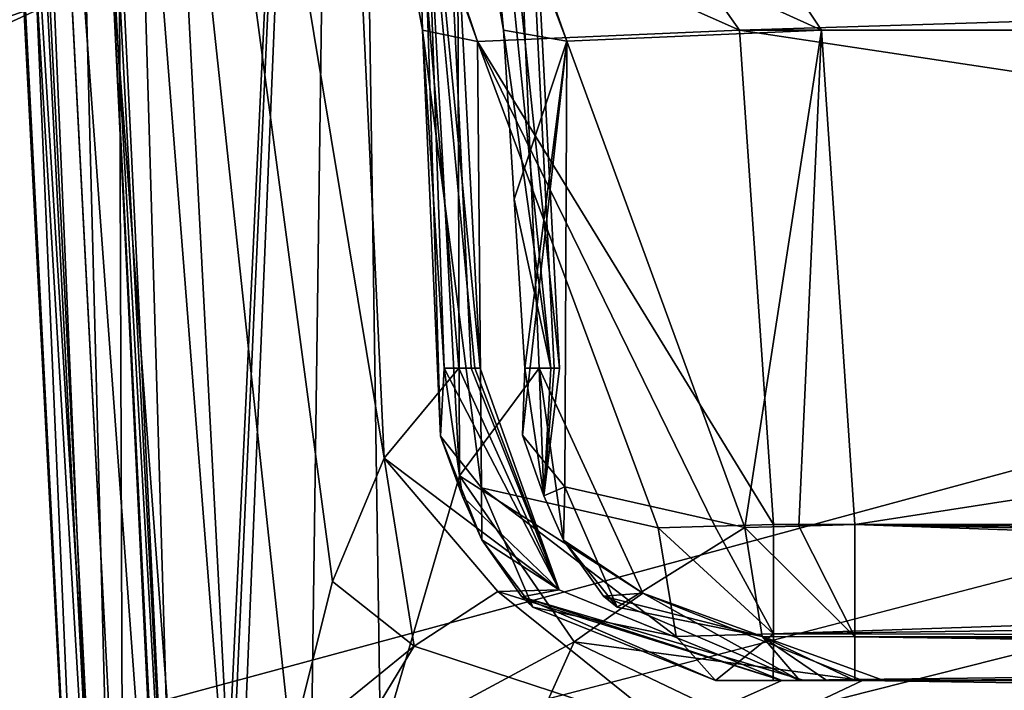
# Model space of a CAD drawing. Header units: inches. Extents: x -10 to 10, y -2.3 to 4.3.
# Tile 256 of 656: x -6.887 to -6.708, y -1.107 to -0.985. Entities that reach past the tile are written whole.
import ezdxf

# ---------------------------------------------------------------- set-up
doc = ezdxf.new("R2010")
doc.units = ezdxf.units.IN
doc.header["$LTSCALE"] = 65.185185
doc.header["$MEASUREMENT"] = 0
for name, color, linetype in [('1738', 7, 'CONTINUOUS'), ('1741', 7, 'CONTINUOUS'), ('196', 7, 'CONTINUOUS'), ('4306', 7, 'CONTINUOUS'), ('432', 7, 'CONTINUOUS'), ('4337', 7, 'CONTINUOUS'), ('4341', 7, 'CONTINUOUS'), ('4342', 7, 'CONTINUOUS'), ('4343', 7, 'CONTINUOUS'), ('4344', 7, 'CONTINUOUS'), ('4345', 7, 'CONTINUOUS'), ('4346', 7, 'CONTINUOUS'), ('4347', 7, 'CONTINUOUS'), ('4348', 7, 'CONTINUOUS'), ('4354', 7, 'CONTINUOUS'), ('4355', 7, 'CONTINUOUS'), ('4417', 7, 'CONTINUOUS'), ('4418', 7, 'CONTINUOUS'), ('4419', 7, 'CONTINUOUS'), ('4420', 7, 'CONTINUOUS'), ('4435', 7, 'CONTINUOUS'), ('4438', 7, 'CONTINUOUS'), ('4444', 7, 'CONTINUOUS'), ('4458', 7, 'CONTINUOUS'), ('4459', 7, 'CONTINUOUS'), ('5026', 7, 'CONTINUOUS'), ('6673', 7, 'CONTINUOUS'), ('6674', 7, 'CONTINUOUS'), ('6675', 7, 'CONTINUOUS'), ('6676', 7, 'CONTINUOUS'), ('6679', 7, 'CONTINUOUS'), ('6680', 7, 'CONTINUOUS'), ('6681', 7, 'CONTINUOUS'), ('6705', 7, 'CONTINUOUS'), ('8585', 7, 'CONTINUOUS'), ('8594', 7, 'CONTINUOUS')]:
    doc.layers.add(name, color=color, linetype=linetype)

msp = doc.modelspace()

# ---------------------------------------------------------------- linework, layer by layer
at = {"layer": '1738', "linetype": 'Continuous'}
for points in [[(-6.90356, -0.64967, -3.78317), (-6.85514, -1.57343, -4.39629), (-6.90416, -0.6382, -4.4453), (-6.90356, -0.64967, -3.78317)], [(-6.86172, -1.44788, -4.17846), (-6.85514, -1.57343, -4.39629), (-6.90356, -0.64967, -3.78317), (-6.86172, -1.44788, -4.17846)], [(-6.86302, -1.42314, -4.11653), (-6.86172, -1.44788, -4.17846), (-6.90356, -0.64967, -3.78317), (-6.86302, -1.42314, -4.11653)], [(-6.9021, -0.67738, -3.79138), (-6.86302, -1.42314, -4.11653), (-6.90356, -0.64967, -3.78317), (-6.9021, -0.67738, -3.79138)], [(-6.86302, -1.42314, -3.87629), (-6.86302, -1.42314, -4.11653), (-6.9021, -0.67738, -3.79138), (-6.86302, -1.42314, -3.87629)], [(-6.8722, -1.24804, -3.80555), (-6.86302, -1.42314, -3.87629), (-6.9021, -0.67738, -3.79138), (-6.8722, -1.24804, -3.80555)]]:
    msp.add_3dface(points, dxfattribs=at)
at = {"layer": '1741', "linetype": 'Continuous'}
for points in [[(-6.90416, -0.6382, -4.4453), (-6.85514, -1.57343, -4.39629), (-6.84643, -1.57279, -4.41749), (-6.90416, -0.6382, -4.4453)], [(-6.90416, -0.6382, -4.4453), (-6.84643, -1.57279, -4.41749), (-6.89533, -0.63882, -4.46648), (-6.90416, -0.6382, -4.4453)], [(-6.89533, -0.63882, -4.46648), (-6.82519, -1.57343, -4.42625), (-6.8742, -0.63817, -4.47526), (-6.89533, -0.63882, -4.46648)], [(-6.84643, -1.57279, -4.41749), (-6.82519, -1.57343, -4.42625), (-6.89533, -0.63882, -4.46648), (-6.84643, -1.57279, -4.41749)]]:
    msp.add_3dface(points, dxfattribs=at)
at = {"layer": '196', "linetype": 'Continuous'}
for points in [[(-1.89693, -0.63817, -4.57874), (-8.57837, -1.57343, -4.62775), (-1.93761, -0.62096, -4.57784), (-1.89693, -0.63817, -4.57874)], [(-1.93761, -0.62096, -4.57784), (-8.57837, -1.57343, -4.62775), (-2.10307, -0.63817, -4.57874), (-1.93761, -0.62096, -4.57784)], [(-2.87743, -0.63817, -4.57874), (-8.57837, -1.57343, -4.62775), (-2.91811, -0.62096, -4.57784), (-2.87743, -0.63817, -4.57874)], [(-2.91811, -0.62096, -4.57784), (-8.57837, -1.57343, -4.62775), (-3.12257, -0.63817, -4.57874), (-2.91811, -0.62096, -4.57784)], [(-4.87743, -0.63817, -4.57874), (-8.57837, -1.57343, -4.62775), (-4.91811, -0.62096, -4.57784), (-4.87743, -0.63817, -4.57874)], [(-4.91811, -0.62096, -4.57784), (-8.57837, -1.57343, -4.62775), (-5.12257, -0.63817, -4.57874), (-4.91811, -0.62096, -4.57784)], [(-5.89693, -0.63817, -4.57874), (-8.57837, -1.57343, -4.62775), (-5.93761, -0.62096, -4.57784), (-5.89693, -0.63817, -4.57874)], [(-5.93761, -0.62096, -4.57784), (-8.57837, -1.57343, -4.62775), (-6.10307, -0.63817, -4.57874), (-5.93761, -0.62096, -4.57784)], [(-6.87743, -0.63817, -4.57874), (-8.57837, -1.57343, -4.62775), (-6.91811, -0.62096, -4.57784), (-6.87743, -0.63817, -4.57874)], [(-3.89693, -0.63817, -4.57874), (-8.57837, -1.57343, -4.62775), (-3.93712, -0.62143, -4.57786), (-3.89693, -0.63817, -4.57874)], [(-3.93712, -0.62143, -4.57786), (-8.57837, -1.57343, -4.62775), (-4.10307, -0.63817, -4.57874), (-3.93712, -0.62143, -4.57786)], [(8.57837, -1.57343, -4.62775), (-8.57837, -1.57343, -4.62775), (8.52935, -0.63817, -4.57874), (8.57837, -1.57343, -4.62775)], [(5.89693, -0.63817, -4.57874), (-8.57837, -1.57343, -4.62775), (5.12257, -0.63817, -4.57874), (5.89693, -0.63817, -4.57874)], [(-8.57837, -1.57343, -4.62775), (5.89693, -0.63817, -4.57874), (6.10307, -0.63817, -4.57874), (-8.57837, -1.57343, -4.62775)], [(5.12257, -0.63817, -4.57874), (-8.57837, -1.57343, -4.62775), (4.87743, -0.63817, -4.57874), (5.12257, -0.63817, -4.57874)], [(4.87743, -0.63817, -4.57874), (-8.57837, -1.57343, -4.62775), (4.10307, -0.63817, -4.57874), (4.87743, -0.63817, -4.57874)], [(4.10307, -0.63817, -4.57874), (-8.57837, -1.57343, -4.62775), (3.89693, -0.63817, -4.57874), (4.10307, -0.63817, -4.57874)], [(3.89693, -0.63817, -4.57874), (-8.57837, -1.57343, -4.62775), (3.12257, -0.63817, -4.57874), (3.89693, -0.63817, -4.57874)], [(3.12257, -0.63817, -4.57874), (-8.57837, -1.57343, -4.62775), (2.87743, -0.63817, -4.57874), (3.12257, -0.63817, -4.57874)], [(2.87743, -0.63817, -4.57874), (-8.57837, -1.57343, -4.62775), (2.10307, -0.63817, -4.57874), (2.87743, -0.63817, -4.57874)], [(2.10307, -0.63817, -4.57874), (-8.57837, -1.57343, -4.62775), (1.89693, -0.63817, -4.57874), (2.10307, -0.63817, -4.57874)], [(1.89693, -0.63817, -4.57874), (-8.57837, -1.57343, -4.62775), (-1.89693, -0.63817, -4.57874), (1.89693, -0.63817, -4.57874)], [(-2.10307, -0.63817, -4.57874), (-8.57837, -1.57343, -4.62775), (-2.87743, -0.63817, -4.57874), (-2.10307, -0.63817, -4.57874)], [(-3.12257, -0.63817, -4.57874), (-8.57837, -1.57343, -4.62775), (-3.89693, -0.63817, -4.57874), (-3.12257, -0.63817, -4.57874)], [(-4.10307, -0.63817, -4.57874), (-8.57837, -1.57343, -4.62775), (-4.87743, -0.63817, -4.57874), (-4.10307, -0.63817, -4.57874)], [(-5.12257, -0.63817, -4.57874), (-8.57837, -1.57343, -4.62775), (-5.89693, -0.63817, -4.57874), (-5.12257, -0.63817, -4.57874)], [(-6.10307, -0.63817, -4.57874), (-8.57837, -1.57343, -4.62775), (-6.87743, -0.63817, -4.57874), (-6.10307, -0.63817, -4.57874)], [(8.52935, -0.63817, -4.57874), (-8.57837, -1.57343, -4.62775), (7.12257, -0.63817, -4.57874), (8.52935, -0.63817, -4.57874)], [(7.12257, -0.63817, -4.57874), (-8.57837, -1.57343, -4.62775), (6.87743, -0.63817, -4.57874), (7.12257, -0.63817, -4.57874)], [(6.87743, -0.63817, -4.57874), (-8.57837, -1.57343, -4.62775), (6.10307, -0.63817, -4.57874), (6.87743, -0.63817, -4.57874)]]:
    msp.add_3dface(points, dxfattribs=at)
at = {"layer": '4306', "linetype": 'Continuous'}
for points in [[(-6.8742, -0.63817, -4.47526), (-6.82519, -1.57343, -4.42625), (-6.1063, -0.63817, -4.47526), (-6.8742, -0.63817, -4.47526)], [(-6.1063, -0.63817, -4.47526), (-6.82519, -1.57343, -4.42625), (-6.24865, -0.84229, -4.46456), (-6.1063, -0.63817, -4.47526)], [(-6.82519, -1.57343, -4.42625), (-6.26973, -0.88351, -4.4624), (-6.24865, -0.84229, -4.46456), (-6.82519, -1.57343, -4.42625)], [(-6.82519, -1.57343, -4.42625), (-6.29295, -1.22837, -4.44433), (-6.26973, -0.88351, -4.4624), (-6.82519, -1.57343, -4.42625)]]:
    msp.add_3dface(points, dxfattribs=at)
at = {"layer": '432', "linetype": 'Continuous'}
for points in [[(-8.57837, -1.57343, 4.62775), (8.57837, -1.57343, 4.62775), (-8.52935, -0.63817, 4.57874), (-8.57837, -1.57343, 4.62775)], [(-8.52935, -0.63817, 4.57874), (8.57837, -1.57343, 4.62775), (-7.12257, -0.63817, 4.57874), (-8.52935, -0.63817, 4.57874)], [(-7.12257, -0.63817, 4.57874), (8.57837, -1.57343, 4.62775), (-6.87743, -0.63817, 4.57874), (-7.12257, -0.63817, 4.57874)], [(-6.87743, -0.63817, 4.57874), (8.57837, -1.57343, 4.62775), (-6.10307, -0.63817, 4.57874), (-6.87743, -0.63817, 4.57874)]]:
    msp.add_3dface(points, dxfattribs=at)
at = {"layer": '4337', "linetype": 'Continuous'}
for points in [[(-6.86875, -0.96296, -3.75989), (-6.82776, -0.67738, -3.6846), (-6.85493, -1.24804, -3.76778), (-6.86875, -0.96296, -3.75989)], [(-6.85493, -1.24804, -3.76778), (-6.82776, -0.67738, -3.6846), (-6.85416, -1.2556, -3.76764), (-6.85493, -1.24804, -3.76778)], [(-6.82776, -0.67738, -3.6846), (-6.85197, -1.2611, -3.76609), (-6.85416, -1.2556, -3.76764), (-6.82776, -0.67738, -3.6846)], [(-6.83479, -1.19186, -3.74355), (-6.85197, -1.2611, -3.76609), (-6.82776, -0.67738, -3.6846), (-6.83479, -1.19186, -3.74355)], [(-6.82123, -1.11693, -3.71932), (-6.83479, -1.19186, -3.74355), (-6.82776, -0.67738, -3.6846), (-6.82123, -1.11693, -3.71932)], [(-6.82123, -1.11693, -3.71932), (-6.82776, -0.67738, -3.6846), (-6.80687, -1.06773, -3.68828), (-6.82123, -1.11693, -3.71932)], [(-6.8081, -0.67738, -3.6), (-6.82776, -0.67738, -3.5154), (-6.78867, -1.04814, -3.6), (-6.8081, -0.67738, -3.6)], [(-6.78867, -1.04814, -3.6), (-6.82776, -0.67738, -3.5154), (-6.79025, -1.04814, -3.57427), (-6.78867, -1.04814, -3.6)], [(-6.79025, -1.04814, -3.57427), (-6.82776, -0.67738, -3.5154), (-6.79887, -0.98664, -3.54659), (-6.79025, -1.04814, -3.57427)], [(-6.79887, -0.98664, -3.54659), (-6.82776, -0.67738, -3.5154), (-6.80947, -0.92608, -3.52453), (-6.79887, -0.98664, -3.54659)], [(-6.82776, -0.67738, -3.6846), (-6.8081, -0.67738, -3.6), (-6.80687, -1.06773, -3.68828), (-6.82776, -0.67738, -3.6846)], [(-6.80687, -1.06773, -3.68828), (-6.8081, -0.67738, -3.6), (-6.79238, -1.04814, -3.63941), (-6.80687, -1.06773, -3.68828)], [(-6.79238, -1.04814, -3.63941), (-6.8081, -0.67738, -3.6), (-6.7896, -1.04814, -3.61979), (-6.79238, -1.04814, -3.63941)], [(-6.7896, -1.04814, -3.61979), (-6.8081, -0.67738, -3.6), (-6.78867, -1.04814, -3.6), (-6.7896, -1.04814, -3.61979)], [(-6.7969, -1.01737, -3.54776), (-6.79025, -1.04814, -3.57427), (-6.79887, -0.98664, -3.54659), (-6.7969, -1.01737, -3.54776)], [(-6.79494, -1.04814, -3.54892), (-6.79025, -1.04814, -3.57427), (-6.7969, -1.01737, -3.54776), (-6.79494, -1.04814, -3.54892)]]:
    msp.add_3dface(points, dxfattribs=at)
at = {"layer": '4341', "linetype": 'Continuous'}
for points in [[(-6.79887, -0.98664, -3.54659), (-6.80947, -0.92608, -3.52453), (-6.78734, -0.98864, -3.4935), (-6.79887, -0.98664, -3.54659)], [(-6.80947, -0.92608, -3.52453), (-6.79784, -0.96089, -3.48775), (-6.78734, -0.98864, -3.4935), (-6.80947, -0.92608, -3.52453)], [(-6.79784, -0.96089, -3.48775), (-6.75377, -0.96737, -3.46215), (-6.74096, -0.98664, -3.4713), (-6.79784, -0.96089, -3.48775)], [(-6.78734, -0.98864, -3.4935), (-6.79784, -0.96089, -3.48775), (-6.74096, -0.98664, -3.4713), (-6.78734, -0.98864, -3.4935)]]:
    msp.add_3dface(points, dxfattribs=at)
at = {"layer": '4342', "linetype": 'Continuous'}
for points in [[(-6.7969, -1.01737, -3.54776), (-6.79887, -0.98664, -3.54659), (-6.78734, -0.98864, -3.4935), (-6.7969, -1.01737, -3.54776)], [(-6.78734, -0.98864, -3.4935), (-6.74096, -0.98664, -3.4713), (-6.75495, -1.07714, -3.4795), (-6.78734, -0.98864, -3.4935)], [(-6.75495, -1.07714, -3.4795), (-6.74096, -0.98664, -3.4713), (-6.74509, -1.07688, -3.4769), (-6.75495, -1.07714, -3.4795)], [(-6.74509, -1.07688, -3.4769), (-6.74096, -0.98664, -3.4713), (-6.7349, -1.07657, -3.47601), (-6.74509, -1.07688, -3.4769)], [(-6.79494, -1.04814, -3.54892), (-6.7969, -1.01737, -3.54776), (-6.78734, -0.98864, -3.4935), (-6.79494, -1.04814, -3.54892)], [(-6.79494, -1.04814, -3.54892), (-6.78734, -0.98864, -3.4935), (-6.79539, -1.06031, -3.52711), (-6.79494, -1.04814, -3.54892)], [(-6.79539, -1.06031, -3.52711), (-6.78734, -0.98864, -3.4935), (-6.78769, -1.06975, -3.50633), (-6.79539, -1.06031, -3.52711)], [(-6.78769, -1.06975, -3.50633), (-6.78734, -0.98864, -3.4935), (-6.75495, -1.07714, -3.4795), (-6.78769, -1.06975, -3.50633)]]:
    msp.add_3dface(points, dxfattribs=at)
at = {"layer": '4343', "linetype": 'Continuous'}
for points in [[(-6.79494, -1.04814, -3.54892), (-6.79539, -1.06031, -3.52711), (-6.79153, -1.07139, -3.53847), (-6.79494, -1.04814, -3.54892)], [(-6.79539, -1.06031, -3.52711), (-6.78769, -1.06975, -3.50633), (-6.79153, -1.07139, -3.53847), (-6.79539, -1.06031, -3.52711)], [(-6.78769, -1.06975, -3.50633), (-6.78792, -1.07943, -3.53401), (-6.79153, -1.07139, -3.53847), (-6.78769, -1.06975, -3.50633)], [(-6.78769, -1.06975, -3.50633), (-6.77819, -1.09164, -3.50824), (-6.78792, -1.07943, -3.53401), (-6.78769, -1.06975, -3.50633)], [(-6.78769, -1.06975, -3.50633), (-6.75495, -1.07714, -3.4795), (-6.77819, -1.09164, -3.50824), (-6.78769, -1.06975, -3.50633)], [(-6.75495, -1.07714, -3.4795), (-6.75179, -1.09696, -3.48843), (-6.77819, -1.09164, -3.50824), (-6.75495, -1.07714, -3.4795)], [(-6.78792, -1.07943, -3.53401), (-6.77819, -1.09164, -3.50824), (-6.78062, -1.08963, -3.52723), (-6.78792, -1.07943, -3.53401)], [(-6.75179, -1.09696, -3.48843), (-6.74494, -1.105, -3.5077), (-6.78062, -1.08963, -3.52723), (-6.75179, -1.09696, -3.48843)], [(-6.77819, -1.09164, -3.50824), (-6.75179, -1.09696, -3.48843), (-6.78062, -1.08963, -3.52723), (-6.77819, -1.09164, -3.50824)]]:
    msp.add_3dface(points, dxfattribs=at)
at = {"layer": '4344', "linetype": 'Continuous'}
for points in [[(-6.74509, -1.07688, -3.4769), (-6.7349, -1.07657, -3.47601), (-6.7349, -1.09705, -3.48562), (-6.74509, -1.07688, -3.4769)], [(-6.75495, -1.07714, -3.4795), (-6.74509, -1.07688, -3.4769), (-6.7349, -1.09705, -3.48562), (-6.75495, -1.07714, -3.4795)], [(-6.75179, -1.09696, -3.48843), (-6.75495, -1.07714, -3.4795), (-6.7349, -1.09705, -3.48562), (-6.75179, -1.09696, -3.48843)], [(-6.74494, -1.105, -3.5077), (-6.75179, -1.09696, -3.48843), (-6.74001, -1.105, -3.50641), (-6.74494, -1.105, -3.5077)], [(-6.73493, -1.105, -3.50597), (-6.75179, -1.09696, -3.48843), (-6.7349, -1.09705, -3.48562), (-6.73493, -1.105, -3.50597)], [(-6.75179, -1.09696, -3.48843), (-6.73493, -1.105, -3.50597), (-6.74001, -1.105, -3.50641), (-6.75179, -1.09696, -3.48843)]]:
    msp.add_3dface(points, dxfattribs=at)
at = {"layer": '4345', "linetype": 'Continuous'}
for points in [[(-6.73493, -1.105, -3.50597), (-6.74494, -1.105, -3.5077), (-6.74001, -1.105, -3.50641), (-6.73493, -1.105, -3.50597)], [(-6.74494, -1.105, -3.5077), (-6.73493, -1.105, -3.50597), (-6.72963, -1.105, -3.57837), (-6.74494, -1.105, -3.5077)], [(-6.72963, -1.105, -3.57837), (-6.73493, -1.105, -3.50597), (-6.15819, -1.105, -3.50599), (-6.72963, -1.105, -3.57837)], [(-6.73352, -1.105, -3.65059), (-6.72963, -1.105, -3.57837), (-6.15819, -1.105, -3.50599), (-6.73352, -1.105, -3.65059)], [(-6.15774, -1.105, -3.65059), (-6.73352, -1.105, -3.65059), (-6.15819, -1.105, -3.50599), (-6.15774, -1.105, -3.65059)]]:
    msp.add_3dface(points, dxfattribs=at)
at = {"layer": '4346', "linetype": 'Continuous'}
for points in [[(-6.79025, -1.04814, -3.57427), (-6.79494, -1.04814, -3.54892), (-6.79153, -1.07139, -3.53847), (-6.79025, -1.04814, -3.57427)], [(-6.79238, -1.04814, -3.63941), (-6.7896, -1.04814, -3.61979), (-6.79153, -1.07139, -3.53847), (-6.79238, -1.04814, -3.63941)], [(-6.78792, -1.07943, -3.53401), (-6.79238, -1.04814, -3.63941), (-6.79153, -1.07139, -3.53847), (-6.78792, -1.07943, -3.53401)], [(-6.79238, -1.04814, -3.63941), (-6.78792, -1.07943, -3.53401), (-6.77348, -1.08911, -3.643), (-6.79238, -1.04814, -3.63941)], [(-6.7896, -1.04814, -3.61979), (-6.78867, -1.04814, -3.6), (-6.79153, -1.07139, -3.53847), (-6.7896, -1.04814, -3.61979)], [(-6.78867, -1.04814, -3.6), (-6.79025, -1.04814, -3.57427), (-6.79153, -1.07139, -3.53847), (-6.78867, -1.04814, -3.6)], [(-6.78792, -1.07943, -3.53401), (-6.78062, -1.08963, -3.52723), (-6.77348, -1.08911, -3.643), (-6.78792, -1.07943, -3.53401)], [(-6.78062, -1.08963, -3.52723), (-6.74494, -1.105, -3.5077), (-6.77348, -1.08911, -3.643), (-6.78062, -1.08963, -3.52723)], [(-6.74494, -1.105, -3.5077), (-6.72963, -1.105, -3.57837), (-6.77348, -1.08911, -3.643), (-6.74494, -1.105, -3.5077)], [(-6.72963, -1.105, -3.57837), (-6.73352, -1.105, -3.65059), (-6.77348, -1.08911, -3.643), (-6.72963, -1.105, -3.57837)]]:
    msp.add_3dface(points, dxfattribs=at)
at = {"layer": '4347', "linetype": 'Continuous'}
for points in [[(-6.80687, -1.06773, -3.68828), (-6.79238, -1.04814, -3.63941), (-6.77348, -1.08911, -3.643), (-6.80687, -1.06773, -3.68828)], [(-6.82123, -1.11693, -3.71932), (-6.80687, -1.06773, -3.68828), (-6.78597, -1.09791, -3.67633), (-6.82123, -1.11693, -3.71932)], [(-6.80687, -1.06773, -3.68828), (-6.77348, -1.08911, -3.643), (-6.78597, -1.09791, -3.67633), (-6.80687, -1.06773, -3.68828)], [(-6.77348, -1.08911, -3.643), (-6.73352, -1.105, -3.65059), (-6.78597, -1.09791, -3.67633), (-6.77348, -1.08911, -3.643)], [(-6.79967, -1.12849, -3.70174), (-6.82123, -1.11693, -3.71932), (-6.78597, -1.09791, -3.67633), (-6.79967, -1.12849, -3.70174)], [(-6.79967, -1.12849, -3.70174), (-6.78597, -1.09791, -3.67633), (-6.75253, -1.11393, -3.6791), (-6.79967, -1.12849, -3.70174)], [(-6.78597, -1.09791, -3.67633), (-6.73352, -1.105, -3.65059), (-6.75253, -1.11393, -3.6791), (-6.78597, -1.09791, -3.67633)]]:
    msp.add_3dface(points, dxfattribs=at)
at = {"layer": '4348', "linetype": 'Continuous'}
for points in [[(-6.75253, -1.11393, -3.6791), (-6.73352, -1.105, -3.65059), (-6.15873, -1.11356, -3.67856), (-6.75253, -1.11393, -3.6791)], [(-6.73352, -1.105, -3.65059), (-6.15774, -1.105, -3.65059), (-6.15873, -1.11356, -3.67856), (-6.73352, -1.105, -3.65059)]]:
    msp.add_3dface(points, dxfattribs=at)
at = {"layer": '4354', "linetype": 'Continuous'}
for points in [[(-6.7349, -1.09705, -3.48562), (-6.7349, -1.07657, -3.47601), (-6.15848, -1.09676, -3.48532), (-6.7349, -1.09705, -3.48562)], [(-6.7349, -1.07657, -3.47601), (-6.15899, -1.08867, -3.47926), (-6.15848, -1.09676, -3.48532), (-6.7349, -1.07657, -3.47601)], [(-6.15899, -1.08867, -3.47926), (-6.7349, -1.07657, -3.47601), (-6.15923, -1.08278, -3.47699), (-6.15899, -1.08867, -3.47926)], [(-6.7349, -1.07657, -3.47601), (-6.15923, -1.07657, -3.47601), (-6.15923, -1.08278, -3.47699), (-6.7349, -1.07657, -3.47601)], [(-6.73493, -1.105, -3.50597), (-6.7349, -1.09705, -3.48562), (-6.15819, -1.105, -3.50599), (-6.73493, -1.105, -3.50597)], [(-6.7349, -1.09705, -3.48562), (-6.15848, -1.09676, -3.48532), (-6.1583, -1.10047, -3.49011), (-6.7349, -1.09705, -3.48562)], [(-6.15819, -1.105, -3.50599), (-6.7349, -1.09705, -3.48562), (-6.1583, -1.10047, -3.49011), (-6.15819, -1.105, -3.50599)]]:
    msp.add_3dface(points, dxfattribs=at)
at = {"layer": '4355', "linetype": 'Continuous'}
for points in [[(-6.7349, -1.07657, -3.47601), (-6.74096, -0.98664, -3.4713), (-6.15452, -0.98664, -3.4713), (-6.7349, -1.07657, -3.47601)], [(-6.15923, -1.07657, -3.47601), (-6.7349, -1.07657, -3.47601), (-6.15452, -0.98664, -3.4713), (-6.15923, -1.07657, -3.47601)]]:
    msp.add_3dface(points, dxfattribs=at)
at = {"layer": '4417', "linetype": 'Continuous'}
for points in [[(-6.7559, -0.98664, 3.4713), (-6.15144, -0.96792, 3.46274), (-6.76955, -0.96725, 3.46202), (-6.7559, -0.98664, 3.4713)], [(-6.15452, -0.98664, 3.4713), (-6.15144, -0.96792, 3.46274), (-6.7559, -0.98664, 3.4713), (-6.15452, -0.98664, 3.4713)]]:
    msp.add_3dface(points, dxfattribs=at)
at = {"layer": '4418', "linetype": 'Continuous'}
for points in [[(-6.81357, -0.98664, 3.54747), (-6.80355, -0.98869, 3.49513), (-6.82466, -0.92574, 3.52553), (-6.81357, -0.98664, 3.54747)], [(-6.82466, -0.92574, 3.52553), (-6.80355, -0.98869, 3.49513), (-6.81351, -0.96107, 3.4885), (-6.82466, -0.92574, 3.52553)], [(-6.7559, -0.98664, 3.4713), (-6.76955, -0.96725, 3.46202), (-6.81351, -0.96107, 3.4885), (-6.7559, -0.98664, 3.4713)], [(-6.80355, -0.98869, 3.49513), (-6.7559, -0.98664, 3.4713), (-6.81351, -0.96107, 3.4885), (-6.80355, -0.98869, 3.49513)]]:
    msp.add_3dface(points, dxfattribs=at)
at = {"layer": '4419', "linetype": 'Continuous'}
for points in [[(-6.80355, -0.98869, 3.49513), (-6.81357, -0.98664, 3.54747), (-6.80286, -1.06994, 3.50693), (-6.80355, -0.98869, 3.49513)], [(-6.80286, -1.06994, 3.50693), (-6.81357, -0.98664, 3.54747), (-6.81028, -1.06052, 3.52734), (-6.80286, -1.06994, 3.50693)], [(-6.81028, -1.06052, 3.52734), (-6.81357, -0.98664, 3.54747), (-6.81158, -1.01741, 3.5486), (-6.81028, -1.06052, 3.52734)], [(-6.7559, -0.98664, 3.4713), (-6.80355, -0.98869, 3.49513), (-6.74975, -1.07657, 3.47601), (-6.7559, -0.98664, 3.4713)], [(-6.74975, -1.07657, 3.47601), (-6.80355, -0.98869, 3.49513), (-6.76042, -1.0769, 3.47699), (-6.74975, -1.07657, 3.47601)], [(-6.76042, -1.0769, 3.47699), (-6.80355, -0.98869, 3.49513), (-6.77073, -1.07718, 3.47984), (-6.76042, -1.0769, 3.47699)], [(-6.77073, -1.07718, 3.47984), (-6.80355, -0.98869, 3.49513), (-6.80286, -1.06994, 3.50693), (-6.77073, -1.07718, 3.47984)], [(-6.80961, -1.04814, 3.54974), (-6.81028, -1.06052, 3.52734), (-6.81158, -1.01741, 3.5486), (-6.80961, -1.04814, 3.54974)]]:
    msp.add_3dface(points, dxfattribs=at)
at = {"layer": '4420', "linetype": 'Continuous'}
for points in [[(-6.15452, -0.98664, 3.4713), (-6.7559, -0.98664, 3.4713), (-6.15923, -1.07657, 3.47601), (-6.15452, -0.98664, 3.4713)], [(-6.7559, -0.98664, 3.4713), (-6.74975, -1.07657, 3.47601), (-6.15923, -1.07657, 3.47601), (-6.7559, -0.98664, 3.4713)]]:
    msp.add_3dface(points, dxfattribs=at)
at = {"layer": '4435', "linetype": 'Continuous'}
for points in [[(-6.31449, -1.57343, 4.42625), (-6.82519, -1.57343, 4.42625), (-6.8742, -0.63817, 4.47526), (-6.31449, -1.57343, 4.42625)], [(-6.29298, -1.22838, 4.44433), (-6.31449, -1.57343, 4.42625), (-6.8742, -0.63817, 4.47526), (-6.29298, -1.22838, 4.44433)], [(-6.2697, -0.88341, 4.46241), (-6.29298, -1.22838, 4.44433), (-6.8742, -0.63817, 4.47526), (-6.2697, -0.88341, 4.46241)]]:
    msp.add_3dface(points, dxfattribs=at)
at = {"layer": '4438', "linetype": 'Continuous'}
for points in [[(-6.89537, -0.63882, 4.46644), (-6.85514, -1.57343, 4.39629), (-6.90416, -0.6382, 4.4453), (-6.89537, -0.63882, 4.46644)], [(-6.8742, -0.63817, 4.47526), (-6.84639, -1.57279, 4.41753), (-6.89537, -0.63882, 4.46644), (-6.8742, -0.63817, 4.47526)], [(-6.84639, -1.57279, 4.41753), (-6.85514, -1.57343, 4.39629), (-6.89537, -0.63882, 4.46644), (-6.84639, -1.57279, 4.41753)], [(-6.8742, -0.63817, 4.47526), (-6.82519, -1.57343, 4.42625), (-6.84639, -1.57279, 4.41753), (-6.8742, -0.63817, 4.47526)]]:
    msp.add_3dface(points, dxfattribs=at)
at = {"layer": '4444', "linetype": 'Continuous'}
for points in [[(-6.919, -0.355, 4.53392), (-6.90416, -0.6382, 4.4453), (-6.86172, -1.44788, 4.17846), (-6.919, -0.355, 4.53392)], [(-6.9021, -0.67738, 3.77281), (-6.919, -0.355, 4.53392), (-6.87487, -1.19701, 3.78493), (-6.9021, -0.67738, 3.77281)], [(-6.87487, -1.19701, 3.78493), (-6.919, -0.355, 4.53392), (-6.86302, -1.42314, 3.87629), (-6.87487, -1.19701, 3.78493)], [(-6.86302, -1.42314, 3.87629), (-6.919, -0.355, 4.53392), (-6.86302, -1.42314, 4.11653), (-6.86302, -1.42314, 3.87629)], [(-6.86302, -1.42314, 4.11653), (-6.919, -0.355, 4.53392), (-6.86172, -1.44788, 4.17846), (-6.86302, -1.42314, 4.11653)], [(-6.90416, -0.6382, 4.4453), (-6.85514, -1.57343, 4.39629), (-6.85514, -1.57343, 4.20977), (-6.90416, -0.6382, 4.4453)], [(-6.90416, -0.6382, 4.4453), (-6.85514, -1.57343, 4.20977), (-6.85855, -1.50847, 4.20637), (-6.90416, -0.6382, 4.4453)], [(-6.86172, -1.44788, 4.17846), (-6.90416, -0.6382, 4.4453), (-6.85855, -1.50847, 4.20637), (-6.86172, -1.44788, 4.17846)]]:
    msp.add_3dface(points, dxfattribs=at)
at = {"layer": '4458', "linetype": 'Continuous'}
for points in [[(-6.9021, -0.67738, 3.77281), (-6.87487, -1.19701, 3.78493), (-6.90184, -0.67749, 3.76774), (-6.9021, -0.67738, 3.77281)], [(-6.87487, -1.19701, 3.78493), (-6.87079, -1.19724, 3.7652), (-6.90184, -0.67749, 3.76774), (-6.87487, -1.19701, 3.78493)], [(-6.90184, -0.67749, 3.76774), (-6.87079, -1.19724, 3.7652), (-6.89751, -0.67765, 3.75193), (-6.90184, -0.67749, 3.76774)], [(-6.87079, -1.19724, 3.7652), (-6.85927, -1.197, 3.74867), (-6.89751, -0.67765, 3.75193), (-6.87079, -1.19724, 3.7652)], [(-6.89751, -0.67765, 3.75193), (-6.85927, -1.197, 3.74867), (-6.8719, -0.93738, 3.74182), (-6.89751, -0.67765, 3.75193)]]:
    msp.add_3dface(points, dxfattribs=at)
at = {"layer": '4459', "linetype": 'Continuous'}
for points in [[(-6.8566, -1.20929, 3.747), (-6.88463, -0.67738, 3.73487), (-6.8719, -0.93738, 3.74182), (-6.8566, -1.20929, 3.747)], [(-6.88463, -0.67738, 3.73487), (-6.8566, -1.20929, 3.747), (-6.84639, -1.16484, 3.73276), (-6.88463, -0.67738, 3.73487)], [(-6.83879, -0.67738, 3.67424), (-6.88463, -0.67738, 3.73487), (-6.82057, -1.06454, 3.68318), (-6.83879, -0.67738, 3.67424)], [(-6.82057, -1.06454, 3.68318), (-6.88463, -0.67738, 3.73487), (-6.82998, -1.08694, 3.70331), (-6.82057, -1.06454, 3.68318)], [(-6.82998, -1.08694, 3.70331), (-6.88463, -0.67738, 3.73487), (-6.8375, -1.11693, 3.71748), (-6.82998, -1.08694, 3.70331)], [(-6.8375, -1.11693, 3.71748), (-6.88463, -0.67738, 3.73487), (-6.84639, -1.16484, 3.73276), (-6.8375, -1.11693, 3.71748)], [(-6.82252, -0.67738, 3.6), (-6.83879, -0.67738, 3.67424), (-6.80309, -1.04814, 3.6), (-6.82252, -0.67738, 3.6)], [(-6.80309, -1.04814, 3.6), (-6.83879, -0.67738, 3.67424), (-6.80405, -1.04814, 3.61949), (-6.80309, -1.04814, 3.6)], [(-6.80405, -1.04814, 3.61949), (-6.83879, -0.67738, 3.67424), (-6.80694, -1.04814, 3.63879), (-6.80405, -1.04814, 3.61949)], [(-6.80694, -1.04814, 3.63879), (-6.83879, -0.67738, 3.67424), (-6.82057, -1.06454, 3.68318), (-6.80694, -1.04814, 3.63879)], [(-6.81357, -0.98664, 3.54747), (-6.82466, -0.92574, 3.52553), (-6.82252, -0.67738, 3.6), (-6.81357, -0.98664, 3.54747)], [(-6.81158, -1.01741, 3.5486), (-6.81357, -0.98664, 3.54747), (-6.82252, -0.67738, 3.6), (-6.81158, -1.01741, 3.5486)], [(-6.80961, -1.04814, 3.54974), (-6.81158, -1.01741, 3.5486), (-6.82252, -0.67738, 3.6), (-6.80961, -1.04814, 3.54974)], [(-6.80961, -1.04814, 3.54974), (-6.82252, -0.67738, 3.6), (-6.80472, -1.04814, 3.57466), (-6.80961, -1.04814, 3.54974)], [(-6.80472, -1.04814, 3.57466), (-6.82252, -0.67738, 3.6), (-6.80309, -1.04814, 3.6), (-6.80472, -1.04814, 3.57466)], [(-6.85927, -1.197, 3.74867), (-6.85857, -1.20412, 3.74852), (-6.8719, -0.93738, 3.74182), (-6.85927, -1.197, 3.74867)], [(-6.85857, -1.20412, 3.74852), (-6.8566, -1.20929, 3.747), (-6.8719, -0.93738, 3.74182), (-6.85857, -1.20412, 3.74852)]]:
    msp.add_3dface(points, dxfattribs=at)
at = {"layer": '5026', "linetype": 'Continuous'}
for points in [[(-6.74096, -0.98664, -3.4713), (-6.75377, -0.96737, -3.46215), (-6.15452, -0.98664, -3.4713), (-6.74096, -0.98664, -3.4713)], [(-6.15452, -0.98664, -3.4713), (-6.75377, -0.96737, -3.46215), (-6.15145, -0.96797, -3.46279), (-6.15452, -0.98664, -3.4713)]]:
    msp.add_3dface(points, dxfattribs=at)
at = {"layer": '6673', "linetype": 'Continuous'}
for points in [[(-6.80961, -1.04814, 3.54974), (-6.80472, -1.04814, 3.57466), (-6.78874, -1.08848, 3.64244), (-6.80961, -1.04814, 3.54974)], [(-6.80961, -1.04814, 3.54974), (-6.78874, -1.08848, 3.64244), (-6.80629, -1.0715, 3.53929), (-6.80961, -1.04814, 3.54974)], [(-6.80405, -1.04814, 3.61949), (-6.80694, -1.04814, 3.63879), (-6.78874, -1.08848, 3.64244), (-6.80405, -1.04814, 3.61949)], [(-6.80472, -1.04814, 3.57466), (-6.80309, -1.04814, 3.6), (-6.78874, -1.08848, 3.64244), (-6.80472, -1.04814, 3.57466)], [(-6.80309, -1.04814, 3.6), (-6.80405, -1.04814, 3.61949), (-6.78874, -1.08848, 3.64244), (-6.80309, -1.04814, 3.6)], [(-6.80629, -1.0715, 3.53929), (-6.78874, -1.08848, 3.64244), (-6.80281, -1.07938, 3.5349), (-6.80629, -1.0715, 3.53929)], [(-6.80281, -1.07938, 3.5349), (-6.78874, -1.08848, 3.64244), (-6.79548, -1.08974, 3.52791), (-6.80281, -1.07938, 3.5349)], [(-6.78874, -1.08848, 3.64244), (-6.7482, -1.105, 3.65059), (-6.79548, -1.08974, 3.52791), (-6.78874, -1.08848, 3.64244)], [(-6.79548, -1.08974, 3.52791), (-6.7482, -1.105, 3.65059), (-6.74409, -1.105, 3.57837), (-6.79548, -1.08974, 3.52791)], [(-6.76026, -1.105, 3.50787), (-6.79548, -1.08974, 3.52791), (-6.74409, -1.105, 3.57837), (-6.76026, -1.105, 3.50787)]]:
    msp.add_3dface(points, dxfattribs=at)
at = {"layer": '6674', "linetype": 'Continuous'}
for points in [[(-6.76026, -1.105, 3.50787), (-6.74409, -1.105, 3.57837), (-6.7551, -1.105, 3.50645), (-6.76026, -1.105, 3.50787)], [(-6.7551, -1.105, 3.50645), (-6.74409, -1.105, 3.57837), (-6.74976, -1.105, 3.50597), (-6.7551, -1.105, 3.50645)], [(-6.15774, -1.105, 3.65059), (-6.15774, -1.105, 3.50597), (-6.74976, -1.105, 3.50597), (-6.15774, -1.105, 3.65059)], [(-6.74409, -1.105, 3.57837), (-6.15774, -1.105, 3.65059), (-6.74976, -1.105, 3.50597), (-6.74409, -1.105, 3.57837)], [(-6.7482, -1.105, 3.65059), (-6.15774, -1.105, 3.65059), (-6.74409, -1.105, 3.57837), (-6.7482, -1.105, 3.65059)]]:
    msp.add_3dface(points, dxfattribs=at)
at = {"layer": '6675', "linetype": 'Continuous'}
for points in [[(-6.15873, -1.11355, 3.67856), (-6.15774, -1.105, 3.65059), (-6.76848, -1.11398, 3.67917), (-6.15873, -1.11355, 3.67856)], [(-6.15774, -1.105, 3.65059), (-6.7482, -1.105, 3.65059), (-6.76848, -1.11398, 3.67917), (-6.15774, -1.105, 3.65059)]]:
    msp.add_3dface(points, dxfattribs=at)
at = {"layer": '6676', "linetype": 'Continuous'}
for points in [[(-6.80694, -1.04814, 3.63879), (-6.82057, -1.06454, 3.68318), (-6.78874, -1.08848, 3.64244), (-6.80694, -1.04814, 3.63879)], [(-6.82057, -1.06454, 3.68318), (-6.82998, -1.08694, 3.70331), (-6.81512, -1.09873, 3.68865), (-6.82057, -1.06454, 3.68318)], [(-6.78874, -1.08848, 3.64244), (-6.82057, -1.06454, 3.68318), (-6.79985, -1.08877, 3.66508), (-6.78874, -1.08848, 3.64244)], [(-6.79985, -1.08877, 3.66508), (-6.82057, -1.06454, 3.68318), (-6.81512, -1.09873, 3.68865), (-6.79985, -1.08877, 3.66508)], [(-6.82998, -1.08694, 3.70331), (-6.8375, -1.11693, 3.71748), (-6.81512, -1.09873, 3.68865), (-6.82998, -1.08694, 3.70331)], [(-6.76848, -1.11398, 3.67917), (-6.79985, -1.08877, 3.66508), (-6.81512, -1.09873, 3.68865), (-6.76848, -1.11398, 3.67917)], [(-6.7482, -1.105, 3.65059), (-6.78874, -1.08848, 3.64244), (-6.79985, -1.08877, 3.66508), (-6.7482, -1.105, 3.65059)], [(-6.76848, -1.11398, 3.67917), (-6.7482, -1.105, 3.65059), (-6.79985, -1.08877, 3.66508), (-6.76848, -1.11398, 3.67917)], [(-6.81512, -1.09873, 3.68865), (-6.8375, -1.11693, 3.71748), (-6.82933, -1.12221, 3.70901), (-6.81512, -1.09873, 3.68865)], [(-6.76848, -1.11398, 3.67917), (-6.81512, -1.09873, 3.68865), (-6.82933, -1.12221, 3.70901), (-6.76848, -1.11398, 3.67917)]]:
    msp.add_3dface(points, dxfattribs=at)
at = {"layer": '6679', "linetype": 'Continuous'}
for points in [[(-6.74975, -1.07657, 3.47601), (-6.76042, -1.0769, 3.47699), (-6.74975, -1.09647, 3.48502), (-6.74975, -1.07657, 3.47601)], [(-6.76042, -1.0769, 3.47699), (-6.77073, -1.07718, 3.47984), (-6.74975, -1.09647, 3.48502), (-6.76042, -1.0769, 3.47699)], [(-6.77073, -1.07718, 3.47984), (-6.76741, -1.09697, 3.48873), (-6.74975, -1.09647, 3.48502), (-6.77073, -1.07718, 3.47984)], [(-6.76741, -1.09697, 3.48873), (-6.76026, -1.105, 3.50787), (-6.74975, -1.09647, 3.48502), (-6.76741, -1.09697, 3.48873)], [(-6.76026, -1.105, 3.50787), (-6.74976, -1.105, 3.50597), (-6.74975, -1.09647, 3.48502), (-6.76026, -1.105, 3.50787)], [(-6.76026, -1.105, 3.50787), (-6.7551, -1.105, 3.50645), (-6.74976, -1.105, 3.50597), (-6.76026, -1.105, 3.50787)]]:
    msp.add_3dface(points, dxfattribs=at)
at = {"layer": '6680', "linetype": 'Continuous'}
for points in [[(-6.81028, -1.06052, 3.52734), (-6.80961, -1.04814, 3.54974), (-6.80629, -1.0715, 3.53929), (-6.81028, -1.06052, 3.52734)], [(-6.80286, -1.06994, 3.50693), (-6.81028, -1.06052, 3.52734), (-6.80281, -1.07938, 3.5349), (-6.80286, -1.06994, 3.50693)], [(-6.81028, -1.06052, 3.52734), (-6.80629, -1.0715, 3.53929), (-6.80281, -1.07938, 3.5349), (-6.81028, -1.06052, 3.52734)], [(-6.77073, -1.07718, 3.47984), (-6.80286, -1.06994, 3.50693), (-6.76741, -1.09697, 3.48873), (-6.77073, -1.07718, 3.47984)], [(-6.80286, -1.06994, 3.50693), (-6.80281, -1.07938, 3.5349), (-6.79349, -1.09164, 3.50896), (-6.80286, -1.06994, 3.50693)], [(-6.76741, -1.09697, 3.48873), (-6.80286, -1.06994, 3.50693), (-6.79349, -1.09164, 3.50896), (-6.76741, -1.09697, 3.48873)], [(-6.80281, -1.07938, 3.5349), (-6.79548, -1.08974, 3.52791), (-6.79349, -1.09164, 3.50896), (-6.80281, -1.07938, 3.5349)], [(-6.79548, -1.08974, 3.52791), (-6.76026, -1.105, 3.50787), (-6.79349, -1.09164, 3.50896), (-6.79548, -1.08974, 3.52791)], [(-6.76026, -1.105, 3.50787), (-6.76741, -1.09697, 3.48873), (-6.79349, -1.09164, 3.50896), (-6.76026, -1.105, 3.50787)]]:
    msp.add_3dface(points, dxfattribs=at)
at = {"layer": '6681', "linetype": 'Continuous'}
for points in [[(-6.15923, -1.07657, 3.47601), (-6.74975, -1.07657, 3.47601), (-6.74975, -1.09647, 3.48502), (-6.15923, -1.07657, 3.47601)], [(-6.14298, -1.08822, 3.47904), (-6.15923, -1.07657, 3.47601), (-6.74975, -1.09647, 3.48502), (-6.14298, -1.08822, 3.47904)], [(-6.1287, -1.0975, 3.48613), (-6.14298, -1.08822, 3.47904), (-6.74975, -1.09647, 3.48502), (-6.1287, -1.0975, 3.48613)], [(-6.74976, -1.105, 3.50597), (-6.1287, -1.0975, 3.48613), (-6.74975, -1.09647, 3.48502), (-6.74976, -1.105, 3.50597)], [(-6.14242, -1.10301, 3.49522), (-6.1287, -1.0975, 3.48613), (-6.74976, -1.105, 3.50597), (-6.14242, -1.10301, 3.49522)], [(-6.15774, -1.105, 3.50597), (-6.14242, -1.10301, 3.49522), (-6.74976, -1.105, 3.50597), (-6.15774, -1.105, 3.50597)]]:
    msp.add_3dface(points, dxfattribs=at)
at = {"layer": '6705', "linetype": 'Continuous'}
for points in [[(-6.8722, -1.24804, -3.80555), (-6.9021, -0.67738, -3.79138), (-6.90149, -0.67755, -3.78372), (-6.8722, -1.24804, -3.80555)], [(-6.8722, -1.24804, -3.80555), (-6.90149, -0.67755, -3.78372), (-6.89697, -0.67768, -3.76938), (-6.8722, -1.24804, -3.80555)], [(-6.89697, -0.67768, -3.76938), (-6.8827, -0.67738, -3.75187), (-6.86771, -1.2483, -3.78489), (-6.89697, -0.67768, -3.76938)], [(-6.8722, -1.24804, -3.80555), (-6.89697, -0.67768, -3.76938), (-6.86771, -1.2483, -3.78489), (-6.8722, -1.24804, -3.80555)], [(-6.8827, -0.67738, -3.75187), (-6.86875, -0.96296, -3.75989), (-6.86771, -1.2483, -3.78489), (-6.8827, -0.67738, -3.75187)], [(-6.85493, -1.24804, -3.76778), (-6.86771, -1.2483, -3.78489), (-6.86875, -0.96296, -3.75989), (-6.85493, -1.24804, -3.76778)]]:
    msp.add_3dface(points, dxfattribs=at)
at = {"layer": '8585', "linetype": 'Continuous'}
for points in [[(-9, -1.955, 13.9861), (-9, 0.545, 13.9861), (-3.55711, 0.545, 13.9861), (-9, -1.955, 13.9861)], [(-9, -1.955, 13.9861), (-3.55711, 0.545, 13.9861), (-3.55711, -1.955, 13.9861), (-9, -1.955, 13.9861)]]:
    msp.add_3dface(points, dxfattribs=at)
at = {"layer": '8594', "linetype": 'Continuous'}
for points in [[(-9, 0.545, 14.1431), (-9, -1.955, 14.1431), (-3.55711, -1.955, 14.1431), (-9, 0.545, 14.1431)], [(-3.55711, 0.545, 14.1431), (-9, 0.545, 14.1431), (-3.55711, -1.955, 14.1431), (-3.55711, 0.545, 14.1431)]]:
    msp.add_3dface(points, dxfattribs=at)

doc.saveas('drawing.dxf')
